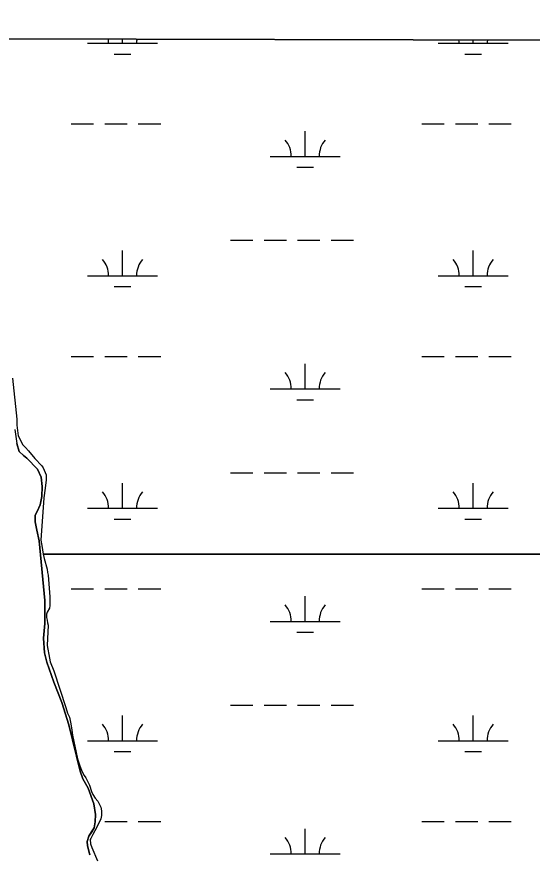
# Model space of a CAD drawing. Extents: x 3161564 to 3199464, y 849354 to 874788.
# Drawn here: x 3177245 to 3177983, y 871809 to 873008 of the extents above; entities that cross this region are included whole.
import ezdxf

# ---------------------------------------------------------------- set-up
doc = ezdxf.new("R2010")
doc.units = 0
for name, color, linetype in [('V-GRID-FRAM', 7, 'Continuous'), ('V-SITE-VEGE', 7, 'Continuous'), ('V-TOPO-SHOR', 7, 'Continuous'), ('V-WETL-SWMP', 7, 'Continuous')]:
    doc.layers.add(name, color=color, linetype=linetype)

msp = doc.modelspace()

# ---------------------------------------------------------------- linework, layer by layer
at = {"layer": 'V-GRID-FRAM'}
msp.add_lwpolyline([(3165819.2, 873007.6), (3197186.7, 872920.9), (3197144.3, 854733.3), (3165761, 854820), (3165819.2, 873007.6)], dxfattribs=at)
at = {"layer": 'V-SITE-VEGE'}
for p, q in [((3180065.3, 872968.2), (3176872, 872977)), ((3177238.3, 872490.4), (3177244.7, 872431.5)), ((3177244.7, 872431.5), (3177244.9, 872423.1)), ((3177244.9, 872423.1), (3177246.7, 872407.9)), ((3177246.7, 872407.9), (3177253.1, 872394.9)), ((3177253.1, 872394.9), (3177257.2, 872391.3)), ((3177257.2, 872391.3), (3177261.4, 872386.5)), ((3177261.4, 872386.5), (3177270.3, 872375.3)), ((3177270.3, 872375.3), (3177280.4, 872365)), ((3177280.4, 872365), (3177282.6, 872362.2)), ((3177282.6, 872362.2), (3177286.6, 872351.9)), ((3177286.7, 872344.8), (3177285.3, 872333)), ((3177286.6, 872351.9), (3177286.7, 872344.8)), ((3177285.3, 872333), (3177283.2, 872319.2)), ((3177283.2, 872319.2), (3177279.2, 872258.5)), ((3177279.2, 872258.5), (3177280.3, 872251.1)), ((3177280.3, 872251.1), (3177282.6, 872238.7)), ((3177282.6, 872238.7), (3179767.6, 872238.7))]:
    msp.add_line(p, q, dxfattribs=at)
msp.add_lwpolyline([(3179767.6, 872238.7), (3177282.6, 872238.7), (3177283.8, 872232.3), (3177288.2, 872217.2), (3177288.8, 872212.1), (3177289.5, 872208.6), (3177291.8, 872177.6), (3177292, 872171.2), (3177291.8, 872165.1), (3177291.3, 872161.4), (3177287.9, 872155.4), (3177287.3, 872152.7), (3177287.2, 872147.7), (3177288.1, 872144.3), (3177288.7, 872140.1), (3177289.3, 872137), (3177288, 872108), (3177291.2, 872089.8), (3177292.5, 872084.7), (3177297.5, 872071.4), (3177314.9, 872019.2), (3177317.4, 872011.1), (3177319.9, 872005.3), (3177322.1, 871995.8), (3177323.6, 871986.9), (3177324.5, 871979.5), (3177331.5, 871945.8), (3177334.7, 871935.7), (3177338.3, 871927.1), (3177341.1, 871921.9), (3177343.4, 871918.5), (3177348.5, 871908.2), (3177351.4, 871899.1), (3177353.7, 871894.7), (3177357, 871889.6), (3177360.5, 871884.9), (3177364.7, 871876.6), (3177366.1, 871871.2), (3177366, 871864.6), (3177364.9, 871860), (3177359.3, 871847.7), (3177353.3, 871837.3), (3177350.7, 871831.8), (3177349.6, 871830), (3177350.3, 871824), (3177351.9, 871818.6), (3177360, 871799.9)], dxfattribs=at)
at = {"layer": 'V-TOPO-SHOR'}
for points in [[(3177241.9, 872417.1), (3177244.5, 872396.9), (3177248.2, 872385.4), (3177254.3, 872379.8), (3177259, 872376.1), (3177274.3, 872360), (3177279.4, 872348.9), (3177280.9, 872335.3), (3177280.5, 872321.2), (3177277.9, 872309.1)], [(3177277.9, 872309.1), (3177273.8, 872299.7), (3177270.9, 872294.3), (3177270.9, 872284.9), (3177273.3, 872272.7), (3177276.7, 872257.5), (3177284.8, 872172.4), (3177284.8, 872139.4), (3177282.8, 872118.2), (3177284.2, 872097.2), (3177287.6, 872083.9), (3177297.8, 872055.6), (3177308.9, 872026.2), (3177319.1, 871994.5), (3177335.2, 871927.8), (3177339.2, 871917.1), (3177346.8, 871903.8), (3177355, 871881.5), (3177357.2, 871865.9), (3177356.7, 871855.7), (3177355.2, 871846.8), (3177351.9, 871841.4), (3177347.7, 871835.1), (3177345.2, 871827.6), (3177345.6, 871821), (3177349, 871808.5)]]:
    msp.add_lwpolyline(points, dxfattribs=at)
at = {"layer": 'V-WETL-SWMP'}
for p, q in [((3176862.9, 872977), (3179881.4, 872968.7)), ((3177346, 872969.6), (3177446, 872969.6)), ((3177396, 872969.6), (3177396, 872975.6)), ((3177847.9, 872969.6), (3177947.9, 872969.6)), ((3177897.9, 872969.6), (3177897.9, 872974.2)), ((3177384, 872954.2), (3177408, 872954.2)), ((3177885.9, 872954.2), (3177909.9, 872954.2)), ((3177322.6, 872854.2), (3177354.6, 872854.2)), ((3177370.6, 872854.2), (3177402.6, 872854.2)), ((3177418.6, 872854.2), (3177450.6, 872854.2)), ((3177824.5, 872854.2), (3177856.5, 872854.2)), ((3177872.5, 872854.2), (3177904.5, 872854.2)), ((3177920.5, 872854.2), (3177952.5, 872854.2)), ((3177657.5, 872807.7), (3177657.5, 872843.7)), ((3177607.5, 872807.7), (3177707.5, 872807.7)), ((3177645.5, 872792.3), (3177669.5, 872792.3)), ((3177550.6, 872687.7), (3177582.6, 872687.7)), ((3177598.6, 872687.7), (3177630.6, 872687.7)), ((3177646.6, 872687.7), (3177678.6, 872687.7)), ((3177694.6, 872687.7), (3177726.6, 872687.7)), ((3177396, 872636.9), (3177396, 872672.9)), ((3177897.9, 872636.9), (3177897.9, 872672.9)), ((3177346, 872636.9), (3177446, 872636.9)), ((3177847.9, 872636.9), (3177947.9, 872636.9)), ((3177384, 872621.5), (3177408, 872621.5)), ((3177885.9, 872621.5), (3177909.9, 872621.5)), ((3177322.6, 872521.5), (3177354.6, 872521.5)), ((3177370.6, 872521.5), (3177402.6, 872521.5)), ((3177418.6, 872521.5), (3177450.6, 872521.5)), ((3177824.5, 872521.5), (3177856.5, 872521.5)), ((3177872.5, 872521.5), (3177904.5, 872521.5)), ((3177920.5, 872521.5), (3177952.5, 872521.5)), ((3177657.5, 872475.1), (3177657.5, 872511.1)), ((3177607.5, 872475.1), (3177707.5, 872475.1)), ((3177645.5, 872459.6), (3177669.5, 872459.6)), ((3177248.2, 872385.4), (3177244.5, 872396.9)), ((3177254.3, 872379.8), (3177248.2, 872385.4)), ((3177259, 872376.1), (3177254.3, 872379.8)), ((3177274.3, 872360), (3177259, 872376.1)), ((3177279.4, 872348.9), (3177274.3, 872360)), ((3177280.9, 872335.3), (3177279.4, 872348.9)), ((3177550.6, 872355), (3177582.6, 872355)), ((3177598.6, 872355), (3177630.6, 872355)), ((3177646.6, 872355), (3177678.6, 872355)), ((3177694.6, 872355), (3177726.6, 872355)), ((3177280.5, 872321.2), (3177280.9, 872335.3)), ((3177396, 872304.3), (3177396, 872340.3)), ((3177897.9, 872304.3), (3177897.9, 872340.3)), ((3177277.9, 872309.1), (3177280.5, 872321.2)), ((3177273.8, 872299.7), (3177277.9, 872309.1)), ((3177270.9, 872294.3), (3177273.8, 872299.7)), ((3177346, 872304.3), (3177446, 872304.3)), ((3177847.9, 872304.3), (3177947.9, 872304.3)), ((3177270.9, 872284.9), (3177270.9, 872294.3)), ((3177273.3, 872272.7), (3177270.9, 872284.9)), ((3177384, 872288.8), (3177408, 872288.8)), ((3177885.9, 872288.8), (3177909.9, 872288.8)), ((3177276.7, 872257.5), (3177273.3, 872272.7)), ((3177284.8, 872172.4), (3177276.7, 872257.5)), ((3177322.6, 872188.8), (3177354.6, 872188.8)), ((3177370.6, 872188.8), (3177402.6, 872188.8)), ((3177418.6, 872188.8), (3177450.6, 872188.8)), ((3177657.5, 872142.4), (3177657.5, 872178.4)), ((3177824.5, 872188.8), (3177856.5, 872188.8)), ((3177872.5, 872188.8), (3177904.5, 872188.8)), ((3177920.5, 872188.8), (3177952.5, 872188.8)), ((3177284.8, 872139.4), (3177284.8, 872172.4)), ((3177607.5, 872142.4), (3177707.5, 872142.4)), ((3177282.8, 872118.2), (3177284.8, 872139.4)), ((3177284.2, 872097.2), (3177282.8, 872118.2)), ((3177645.5, 872127), (3177669.5, 872127)), ((3177287.6, 872083.9), (3177284.2, 872097.2)), ((3177297.8, 872055.6), (3177287.6, 872083.9)), ((3177308.9, 872026.2), (3177297.8, 872055.6)), ((3177319.1, 871994.5), (3177308.9, 872026.2)), ((3177550.6, 872022.3), (3177582.6, 872022.3)), ((3177598.6, 872022.3), (3177630.6, 872022.3)), ((3177646.6, 872022.3), (3177678.6, 872022.3)), ((3177694.6, 872022.3), (3177726.6, 872022.3)), ((3177396, 871971.6), (3177396, 872007.6)), ((3177897.9, 871971.6), (3177897.9, 872007.6)), ((3177335.2, 871927.8), (3177319.1, 871994.5)), ((3177346, 871971.6), (3177446, 871971.6)), ((3177847.9, 871971.6), (3177947.9, 871971.6)), ((3177384, 871956.1), (3177408, 871956.1)), ((3177885.9, 871956.1), (3177909.9, 871956.1)), ((3177339.2, 871917.1), (3177335.2, 871927.8)), ((3177346.8, 871903.8), (3177339.2, 871917.1)), ((3177355, 871881.5), (3177346.8, 871903.8)), ((3177357.2, 871865.9), (3177355, 871881.5)), ((3177356.7, 871855.7), (3177357.2, 871865.9)), ((3177355.2, 871846.8), (3177356.7, 871855.7)), ((3177370.6, 871856.1), (3177402.6, 871856.1)), ((3177418.6, 871856.1), (3177450.6, 871856.1)), ((3177824.5, 871856.1), (3177856.5, 871856.1)), ((3177872.5, 871856.1), (3177904.5, 871856.1)), ((3177920.5, 871856.1), (3177952.5, 871856.1)), ((3177351.8, 871841.4), (3177355.2, 871846.8)), ((3177657.5, 871809.7), (3177657.5, 871845.7)), ((3177345.2, 871827.6), (3177347.7, 871835.1)), ((3177347.7, 871835.1), (3177351.8, 871841.4)), ((3177345.6, 871821), (3177345.2, 871827.6)), ((3177349, 871808.5), (3177345.6, 871821)), ((3177607.5, 871809.7), (3177707.5, 871809.7))]:
    msp.add_line(p, q, dxfattribs=at)
for centre, start, end in [((3177340.8, 872970.1), 359.2282, 9.0603), ((3177451.3, 872970.1), 171.1255, 180.7718), ((3177842.7, 872970.1), 359.2282, 6.7829), ((3177953.2, 872970.1), 173.4002, 180.7718), ((3177602.2, 872808.2), 359.2282, 40.7718), ((3177712.7, 872808.2), 139.2282, 180.7718), ((3177340.8, 872637.4), 359.2282, 40.7718), ((3177451.3, 872637.4), 139.2282, 180.7718), ((3177842.7, 872637.4), 359.2282, 40.7718), ((3177953.2, 872637.4), 139.2282, 180.7718), ((3177602.2, 872475.5), 359.2282, 40.7718), ((3177712.7, 872475.5), 139.2282, 180.7718), ((3177340.8, 872304.7), 359.2282, 40.7718), ((3177451.3, 872304.7), 139.2282, 180.7718), ((3177842.7, 872304.7), 359.2282, 40.7718), ((3177953.2, 872304.7), 139.2282, 180.7718), ((3177602.2, 872142.9), 359.2282, 40.7718), ((3177712.7, 872142.9), 139.2282, 180.7718), ((3177340.8, 871972.1), 359.2282, 40.7718), ((3177451.3, 871972.1), 139.2282, 180.7718), ((3177842.7, 871972.1), 359.2282, 40.7718), ((3177953.2, 871972.1), 139.2282, 180.7718), ((3177602.2, 871810.2), 359.2282, 40.7718), ((3177712.7, 871810.2), 139.2282, 180.7718)]:
    msp.add_arc(centre, 35.2, start, end, dxfattribs=at)

doc.saveas('drawing.dxf')
